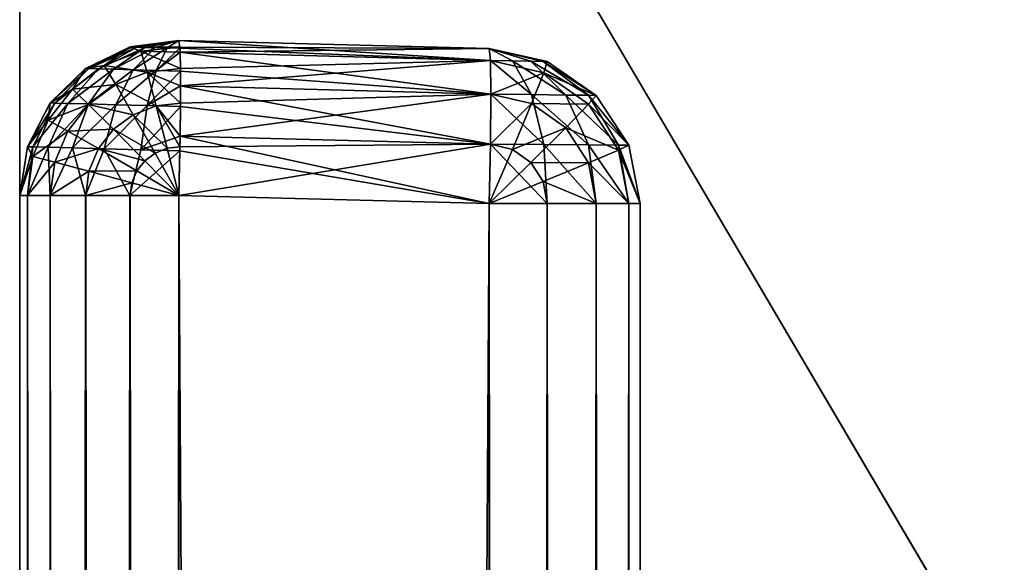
# Model space of a CAD drawing. Header units: millimetres. Extents: x -41 to 11, y -3 to 963.
# Tile 275 of 656: x -40.875 to -39.288, y 100.028 to 100.903. Entities that reach past the tile are written whole.
import ezdxf

# ---------------------------------------------------------------- set-up
doc = ezdxf.new("R2010")
doc.units = ezdxf.units.MM
doc.header["$LTSCALE"] = 65.185185
for name, color, linetype in [('2758', 7, 'CONTINUOUS'), ('2849', 7, 'CONTINUOUS'), ('2850', 7, 'CONTINUOUS'), ('2851', 7, 'CONTINUOUS'), ('2852', 7, 'CONTINUOUS'), ('2853', 7, 'CONTINUOUS'), ('2854', 7, 'CONTINUOUS'), ('2858', 7, 'CONTINUOUS'), ('2859', 7, 'CONTINUOUS'), ('2865', 7, 'CONTINUOUS'), ('2866', 7, 'CONTINUOUS'), ('2867', 7, 'CONTINUOUS'), ('2868', 7, 'CONTINUOUS'), ('2869', 7, 'CONTINUOUS'), ('2870', 7, 'CONTINUOUS'), ('2871', 7, 'CONTINUOUS'), ('2872', 7, 'CONTINUOUS'), ('3400', 7, 'CONTINUOUS'), ('3402', 7, 'CONTINUOUS'), ('3403', 7, 'CONTINUOUS')]:
    doc.layers.add(name, color=color, linetype=linetype)

msp = doc.modelspace()

# ---------------------------------------------------------------- linework, layer by layer
at = {"layer": '2758', "linetype": 'Continuous'}
for points in [[(-39.875, 75.1414, -90.75), (-39.875, 100.6065, -91.6065), (-39.875, 84.6586, -90.75), (-39.875, 75.1414, -90.75)], [(-39.875, 45.5001, -90.3885), (-39.875, 45.3803, -90.5388), (-39.875, 100.6065, -91.6065), (-39.875, 45.5001, -90.3885)], [(-39.875, 45.3803, -90.5388), (-39.875, 45.2264, -90.6536), (-39.875, 100.6065, -91.6065), (-39.875, 45.3803, -90.5388)], [(-39.875, 45.2264, -90.6536), (-39.875, 45.0483, -90.7256), (-39.875, 100.6065, -91.6065), (-39.875, 45.2264, -90.6536)], [(-39.875, 45.0483, -90.7256), (-39.875, 44.8586, -90.75), (-39.875, 100.6065, -91.6065), (-39.875, 45.0483, -90.7256)], [(-39.875, 100.6065, -91.6065), (-39.875, 75.1414, -90.75), (-39.875, 45.5777, -90.213), (-39.875, 100.6065, -91.6065)], [(-39.875, 45.5777, -90.213), (-39.875, 45.5001, -90.3885), (-39.875, 100.6065, -91.6065), (-39.875, 45.5777, -90.213)], [(-39.875, 100.6065, -91.6065), (-39.875, 100.6065, -10.3935), (-39.875, 99.0238, -12.3118), (-39.875, 100.6065, -91.6065)], [(-39.875, 100.6065, -91.6065), (-39.875, 35.3414, -90.75), (-39.875, 19.3935, -91.6065), (-39.875, 100.6065, -91.6065)], [(-39.875, 44.8586, -90.75), (-39.875, 35.3414, -90.75), (-39.875, 100.6065, -91.6065), (-39.875, 44.8586, -90.75)], [(-39.875, 98.9598, -12.0914), (-39.875, 100.6065, -10.3935), (-39.875, 98.9363, -12.0643), (-39.875, 98.9598, -12.0914)], [(-39.875, 98.9801, -12.1227), (-39.875, 100.6065, -10.3935), (-39.875, 98.9598, -12.0914), (-39.875, 98.9801, -12.1227)], [(-39.875, 98.9972, -12.1591), (-39.875, 100.6065, -10.3935), (-39.875, 98.9801, -12.1227), (-39.875, 98.9972, -12.1591)], [(-39.875, 99.0108, -12.2019), (-39.875, 100.6065, -10.3935), (-39.875, 98.9972, -12.1591), (-39.875, 99.0108, -12.2019)], [(-39.875, 99.0202, -12.2525), (-39.875, 100.6065, -10.3935), (-39.875, 99.0108, -12.2019), (-39.875, 99.0202, -12.2525)], [(-39.875, 99.0238, -12.3118), (-39.875, 100.6065, -10.3935), (-39.875, 99.0202, -12.2525), (-39.875, 99.0238, -12.3118)], [(-39.875, 99.1459, -25.2076), (-39.875, 100.6065, -91.6065), (-39.875, 99.0238, -12.3118), (-39.875, 99.1459, -25.2076)], [(-39.875, 99.2192, -38.1037), (-39.875, 100.6065, -91.6065), (-39.875, 99.1459, -25.2076), (-39.875, 99.2192, -38.1037)], [(-39.875, 99.2437, -51), (-39.875, 100.6065, -91.6065), (-39.875, 99.2192, -38.1037), (-39.875, 99.2437, -51)], [(-39.875, 99.2192, -63.8963), (-39.875, 100.6065, -91.6065), (-39.875, 99.2437, -51), (-39.875, 99.2192, -63.8963)], [(-39.875, 99.1459, -76.7924), (-39.875, 100.6065, -91.6065), (-39.875, 99.2192, -63.8963), (-39.875, 99.1459, -76.7924)], [(-39.875, 99.0238, -89.6882), (-39.875, 100.6065, -91.6065), (-39.875, 99.1459, -76.7924), (-39.875, 99.0238, -89.6882)], [(-39.875, 99.02, -89.7483), (-39.875, 100.6065, -91.6065), (-39.875, 99.0238, -89.6882), (-39.875, 99.02, -89.7483)], [(-39.875, 99.0106, -89.799), (-39.875, 100.6065, -91.6065), (-39.875, 99.02, -89.7483), (-39.875, 99.0106, -89.799)], [(-39.875, 98.9969, -89.8417), (-39.875, 100.6065, -91.6065), (-39.875, 99.0106, -89.799), (-39.875, 98.9969, -89.8417)], [(-39.875, 98.9797, -89.8781), (-39.875, 100.6065, -91.6065), (-39.875, 98.9969, -89.8417), (-39.875, 98.9797, -89.8781)], [(-39.875, 98.9593, -89.9093), (-39.875, 100.6065, -91.6065), (-39.875, 98.9797, -89.8781), (-39.875, 98.9593, -89.9093)], [(-39.875, 98.9357, -89.9363), (-39.875, 100.6065, -91.6065), (-39.875, 98.9593, -89.9093), (-39.875, 98.9357, -89.9363)], [(-39.875, 100.6065, -10.3935), (-39.875, 19.3935, -10.3935), (-39.875, 84.6586, -11.25), (-39.875, 100.6065, -10.3935)], [(-39.875, 98.6882, -11.976), (-39.875, 100.6065, -10.3935), (-39.875, 84.6586, -11.25), (-39.875, 98.6882, -11.976)], [(-39.875, 98.7483, -11.98), (-39.875, 100.6065, -10.3935), (-39.875, 98.6882, -11.976), (-39.875, 98.7483, -11.98)], [(-39.875, 98.799, -11.9894), (-39.875, 100.6065, -10.3935), (-39.875, 98.7483, -11.98), (-39.875, 98.799, -11.9894)], [(-39.875, 98.8417, -12.0031), (-39.875, 100.6065, -10.3935), (-39.875, 98.799, -11.9894), (-39.875, 98.8417, -12.0031)], [(-39.875, 98.8781, -12.0203), (-39.875, 100.6065, -10.3935), (-39.875, 98.8417, -12.0031), (-39.875, 98.8781, -12.0203)], [(-39.875, 98.9093, -12.0407), (-39.875, 100.6065, -10.3935), (-39.875, 98.8781, -12.0203), (-39.875, 98.9093, -12.0407)], [(-39.875, 98.9363, -12.0643), (-39.875, 100.6065, -10.3935), (-39.875, 98.9093, -12.0407), (-39.875, 98.9363, -12.0643)], [(-39.875, 98.6882, -90.024), (-39.875, 100.6065, -91.6065), (-39.875, 98.7475, -90.0202), (-39.875, 98.6882, -90.024)], [(-39.875, 98.7475, -90.0202), (-39.875, 100.6065, -91.6065), (-39.875, 98.7981, -90.0108), (-39.875, 98.7475, -90.0202)], [(-39.875, 85.3938, -90.1483), (-39.875, 100.6065, -91.6065), (-39.875, 92.041, -90.0923), (-39.875, 85.3938, -90.1483)], [(-39.875, 98.7981, -90.0108), (-39.875, 100.6065, -91.6065), (-39.875, 98.8409, -89.9972), (-39.875, 98.7981, -90.0108)], [(-39.875, 92.041, -90.0923), (-39.875, 100.6065, -91.6065), (-39.875, 98.6882, -90.024), (-39.875, 92.041, -90.0923)], [(-39.875, 98.8409, -89.9972), (-39.875, 100.6065, -91.6065), (-39.875, 98.8773, -89.9801), (-39.875, 98.8409, -89.9972)], [(-39.875, 85.3261, -90.342), (-39.875, 100.6065, -91.6065), (-39.875, 85.3938, -90.1483), (-39.875, 85.3261, -90.342)], [(-39.875, 85.2084, -90.5101), (-39.875, 100.6065, -91.6065), (-39.875, 85.3261, -90.342), (-39.875, 85.2084, -90.5101)], [(-39.875, 98.8773, -89.9801), (-39.875, 100.6065, -91.6065), (-39.875, 98.9086, -89.9598), (-39.875, 98.8773, -89.9801)], [(-39.875, 85.0494, -90.6401), (-39.875, 100.6065, -91.6065), (-39.875, 85.2084, -90.5101), (-39.875, 85.0494, -90.6401)], [(-39.875, 84.6586, -90.75), (-39.875, 100.6065, -91.6065), (-39.875, 84.8612, -90.7221), (-39.875, 84.6586, -90.75)], [(-39.875, 84.8612, -90.7221), (-39.875, 100.6065, -91.6065), (-39.875, 85.0494, -90.6401), (-39.875, 84.8612, -90.7221)], [(-39.875, 98.9086, -89.9598), (-39.875, 100.6065, -91.6065), (-39.875, 98.9357, -89.9363), (-39.875, 98.9086, -89.9598)]]:
    msp.add_3dface(points, dxfattribs=at)
at = {"layer": '2849', "linetype": 'Continuous'}
for points in [[(-40.1185, 100.8564, -91.6065), (-40.025, 100.8356, -10.3935), (-40.0248, 100.8355, -91.6065), (-40.1185, 100.8564, -91.6065)], [(-40.1185, 100.8564, -10.3935), (-40.025, 100.8356, -10.3935), (-40.1185, 100.8564, -91.6065), (-40.1185, 100.8564, -10.3935)], [(-40.025, 100.8356, -10.3935), (-39.946, 100.7809, -10.3935), (-40.0248, 100.8355, -91.6065), (-40.025, 100.8356, -10.3935)], [(-40.0248, 100.8355, -91.6065), (-39.946, 100.7809, -10.3935), (-39.9459, 100.7809, -91.6065), (-40.0248, 100.8355, -91.6065)], [(-39.946, 100.7809, -10.3935), (-39.8934, 100.7006, -10.3935), (-39.9459, 100.7809, -91.6065), (-39.946, 100.7809, -10.3935)], [(-39.9459, 100.7809, -91.6065), (-39.8934, 100.7006, -10.3935), (-39.8934, 100.7006, -91.6065), (-39.9459, 100.7809, -91.6065)], [(-39.875, 100.6065, -10.3935), (-39.875, 100.6065, -91.6065), (-39.8934, 100.7006, -91.6065), (-39.875, 100.6065, -10.3935)], [(-39.8934, 100.7006, -10.3935), (-39.875, 100.6065, -10.3935), (-39.8934, 100.7006, -91.6065), (-39.8934, 100.7006, -10.3935)]]:
    msp.add_3dface(points, dxfattribs=at)
at = {"layer": '2850', "linetype": 'Continuous'}
for points in [[(-40.025, 100.8356, -10.3935), (-40.1185, 100.8564, -10.3935), (-40.1165, 100.8373, -10.2979), (-40.025, 100.8356, -10.3935)], [(-40.0304, 100.8174, -10.2985), (-40.025, 100.8356, -10.3935), (-40.1165, 100.8373, -10.2979), (-40.0304, 100.8174, -10.2985)], [(-40.1157, 100.7831, -10.2169), (-40.0304, 100.8174, -10.2985), (-40.1165, 100.8373, -10.2979), (-40.1157, 100.7831, -10.2169)], [(-39.946, 100.7809, -10.3935), (-40.025, 100.8356, -10.3935), (-40.0304, 100.8174, -10.2985), (-39.946, 100.7809, -10.3935)], [(-40.05, 100.7676, -10.2177), (-40.0304, 100.8174, -10.2985), (-40.1157, 100.7831, -10.2169), (-40.05, 100.7676, -10.2177)], [(-40.05, 100.7676, -10.2177), (-39.9581, 100.7667, -10.299), (-40.0304, 100.8174, -10.2985), (-40.05, 100.7676, -10.2177)], [(-39.9581, 100.7667, -10.299), (-39.946, 100.7809, -10.3935), (-40.0304, 100.8174, -10.2985), (-39.9581, 100.7667, -10.299)], [(-40.1165, 100.7021, -10.1627), (-40.05, 100.7676, -10.2177), (-40.1157, 100.7831, -10.2169), (-40.1165, 100.7021, -10.1627)], [(-39.8934, 100.7006, -10.3935), (-39.946, 100.7809, -10.3935), (-39.9581, 100.7667, -10.299), (-39.8934, 100.7006, -10.3935)], [(-40.0809, 100.6936, -10.1634), (-40.05, 100.7676, -10.2177), (-40.1165, 100.7021, -10.1627), (-40.0809, 100.6936, -10.1634)], [(-40.0809, 100.6936, -10.1634), (-39.995, 100.7287, -10.2185), (-40.05, 100.7676, -10.2177), (-40.0809, 100.6936, -10.1634)], [(-39.995, 100.7287, -10.2185), (-39.9581, 100.7667, -10.299), (-40.05, 100.7676, -10.2177), (-39.995, 100.7287, -10.2185)], [(-39.995, 100.7287, -10.2185), (-39.9101, 100.6928, -10.2993), (-39.9581, 100.7667, -10.299), (-39.995, 100.7287, -10.2185)], [(-39.9101, 100.6928, -10.2993), (-39.8934, 100.7006, -10.3935), (-39.9581, 100.7667, -10.299), (-39.9101, 100.6928, -10.2993)], [(-40.0512, 100.6725, -10.164), (-39.995, 100.7287, -10.2185), (-40.0809, 100.6936, -10.1634), (-40.0512, 100.6725, -10.164)], [(-40.0512, 100.6725, -10.164), (-39.9586, 100.6722, -10.2189), (-39.995, 100.7287, -10.2185), (-40.0512, 100.6725, -10.164)], [(-39.9586, 100.6722, -10.2189), (-39.9101, 100.6928, -10.2993), (-39.995, 100.7287, -10.2185), (-39.9586, 100.6722, -10.2189)], [(-40.1185, 100.6065, -10.1436), (-40.0809, 100.6936, -10.1634), (-40.1165, 100.7021, -10.1627), (-40.1185, 100.6065, -10.1436)], [(-40.1185, 100.6065, -10.1436), (-40.0512, 100.6725, -10.164), (-40.0809, 100.6936, -10.1634), (-40.1185, 100.6065, -10.1436)], [(-39.875, 100.6065, -10.3935), (-39.8934, 100.7006, -10.3935), (-39.9101, 100.6928, -10.2993), (-39.875, 100.6065, -10.3935)], [(-39.9101, 100.6928, -10.2993), (-39.9586, 100.6722, -10.2189), (-39.8934, 100.6065, -10.2994), (-39.9101, 100.6928, -10.2993)], [(-39.875, 100.6065, -10.3935), (-39.9101, 100.6928, -10.2993), (-39.8934, 100.6065, -10.2994), (-39.875, 100.6065, -10.3935)], [(-40.1185, 100.6065, -10.1436), (-40.0316, 100.642, -10.1644), (-40.0512, 100.6725, -10.164), (-40.1185, 100.6065, -10.1436)], [(-40.0316, 100.642, -10.1644), (-39.9586, 100.6722, -10.2189), (-40.0512, 100.6725, -10.164), (-40.0316, 100.642, -10.1644)], [(-39.9586, 100.6722, -10.2189), (-40.0316, 100.642, -10.1644), (-39.9459, 100.6065, -10.2191), (-39.9586, 100.6722, -10.2189)], [(-39.8934, 100.6065, -10.2994), (-39.9586, 100.6722, -10.2189), (-39.9459, 100.6065, -10.2191), (-39.8934, 100.6065, -10.2994)], [(-40.0316, 100.642, -10.1644), (-40.1185, 100.6065, -10.1436), (-40.0248, 100.6065, -10.1645), (-40.0316, 100.642, -10.1644)], [(-39.9459, 100.6065, -10.2191), (-40.0316, 100.642, -10.1644), (-40.0248, 100.6065, -10.1645), (-39.9459, 100.6065, -10.2191)]]:
    msp.add_3dface(points, dxfattribs=at)
at = {"layer": '2851', "linetype": 'Continuous'}
for points in [[(-40.1185, 100.8564, -10.3935), (-40.6185, 100.8695, -10.3804), (-40.6168, 100.8588, -10.3084), (-40.1185, 100.8564, -10.3935)], [(-40.6165, 100.8504, -10.2848), (-40.1185, 100.8564, -10.3935), (-40.6168, 100.8588, -10.3084), (-40.6165, 100.8504, -10.2848)], [(-40.1165, 100.8373, -10.2979), (-40.1185, 100.8564, -10.3935), (-40.6165, 100.8504, -10.2848), (-40.1165, 100.8373, -10.2979)], [(-40.6159, 100.824, -10.2368), (-40.1165, 100.8373, -10.2979), (-40.6165, 100.8504, -10.2848), (-40.6159, 100.824, -10.2368)], [(-40.6157, 100.7962, -10.2038), (-40.1165, 100.8373, -10.2979), (-40.6159, 100.824, -10.2368), (-40.6157, 100.7962, -10.2038)], [(-40.1157, 100.7831, -10.2169), (-40.1165, 100.8373, -10.2979), (-40.6157, 100.7962, -10.2038), (-40.1157, 100.7831, -10.2169)], [(-40.6158, 100.7684, -10.1798), (-40.1157, 100.7831, -10.2169), (-40.6157, 100.7962, -10.2038), (-40.6158, 100.7684, -10.1798)], [(-40.1165, 100.7021, -10.1627), (-40.1157, 100.7831, -10.2169), (-40.6165, 100.7152, -10.1496), (-40.1165, 100.7021, -10.1627)], [(-40.6165, 100.7152, -10.1496), (-40.1157, 100.7831, -10.2169), (-40.6158, 100.7684, -10.1798), (-40.6165, 100.7152, -10.1496)], [(-40.6167, 100.6978, -10.1431), (-40.1165, 100.7021, -10.1627), (-40.6165, 100.7152, -10.1496), (-40.6167, 100.6978, -10.1431)], [(-40.1185, 100.6065, -10.1436), (-40.1165, 100.7021, -10.1627), (-40.6185, 100.6196, -10.1305), (-40.1185, 100.6065, -10.1436)], [(-40.6185, 100.6196, -10.1305), (-40.1165, 100.7021, -10.1627), (-40.6167, 100.6978, -10.1431), (-40.6185, 100.6196, -10.1305)]]:
    msp.add_3dface(points, dxfattribs=at)
at = {"layer": '2852', "linetype": 'Continuous'}
for points in [[(-40.6168, 100.8588, -10.3084), (-40.6185, 100.8695, -10.3804), (-40.6973, 100.8589, -10.3804), (-40.6168, 100.8588, -10.3084)], [(-40.7688, 100.8241, -10.3804), (-40.7391, 100.8289, -10.3052), (-40.6973, 100.8589, -10.3804), (-40.7688, 100.8241, -10.3804)], [(-40.7391, 100.8289, -10.3052), (-40.68, 100.852, -10.3067), (-40.6973, 100.8589, -10.3804), (-40.7391, 100.8289, -10.3052)], [(-40.68, 100.852, -10.3067), (-40.6168, 100.8588, -10.3084), (-40.6973, 100.8589, -10.3804), (-40.68, 100.852, -10.3067)], [(-40.6165, 100.8504, -10.2848), (-40.6168, 100.8588, -10.3084), (-40.68, 100.852, -10.3067), (-40.6165, 100.8504, -10.2848)], [(-40.68, 100.852, -10.3067), (-40.7391, 100.8289, -10.3052), (-40.6698, 100.8182, -10.2354), (-40.68, 100.852, -10.3067)], [(-40.6159, 100.824, -10.2368), (-40.68, 100.852, -10.3067), (-40.6698, 100.8182, -10.2354), (-40.6159, 100.824, -10.2368)], [(-40.6159, 100.824, -10.2368), (-40.6165, 100.8504, -10.2848), (-40.68, 100.852, -10.3067), (-40.6159, 100.824, -10.2368)], [(-40.8257, 100.7686, -10.3804), (-40.7901, 100.791, -10.3038), (-40.7688, 100.8241, -10.3804), (-40.8257, 100.7686, -10.3804)], [(-40.7391, 100.8289, -10.3052), (-40.7901, 100.791, -10.3038), (-40.7203, 100.7984, -10.2341), (-40.7391, 100.8289, -10.3052)], [(-40.7901, 100.791, -10.3038), (-40.7391, 100.8289, -10.3052), (-40.7688, 100.8241, -10.3804), (-40.7901, 100.791, -10.3038)], [(-40.6698, 100.8182, -10.2354), (-40.7391, 100.8289, -10.3052), (-40.7203, 100.7984, -10.2341), (-40.6698, 100.8182, -10.2354)], [(-40.6157, 100.7962, -10.2038), (-40.6159, 100.824, -10.2368), (-40.6698, 100.8182, -10.2354), (-40.6157, 100.7962, -10.2038)], [(-40.6698, 100.8182, -10.2354), (-40.7203, 100.7984, -10.2341), (-40.6551, 100.7642, -10.1788), (-40.6698, 100.8182, -10.2354)], [(-40.6158, 100.7684, -10.1798), (-40.6698, 100.8182, -10.2354), (-40.6551, 100.7642, -10.1788), (-40.6158, 100.7684, -10.1798)], [(-40.6158, 100.7684, -10.1798), (-40.6157, 100.7962, -10.2038), (-40.6698, 100.8182, -10.2354), (-40.6158, 100.7684, -10.1798)], [(-40.7901, 100.791, -10.3038), (-40.8293, 100.741, -10.3028), (-40.7639, 100.766, -10.2329), (-40.7901, 100.791, -10.3038)], [(-40.8293, 100.741, -10.3028), (-40.7901, 100.791, -10.3038), (-40.8257, 100.7686, -10.3804), (-40.8293, 100.741, -10.3028)], [(-40.7203, 100.7984, -10.2341), (-40.7901, 100.791, -10.3038), (-40.7639, 100.766, -10.2329), (-40.7203, 100.7984, -10.2341)], [(-40.7203, 100.7984, -10.2341), (-40.7639, 100.766, -10.2329), (-40.6919, 100.7498, -10.1778), (-40.7203, 100.7984, -10.2341)], [(-40.6551, 100.7642, -10.1788), (-40.7203, 100.7984, -10.2341), (-40.6919, 100.7498, -10.1778), (-40.6551, 100.7642, -10.1788)], [(-40.8624, 100.6981, -10.3804), (-40.8293, 100.741, -10.3028), (-40.8257, 100.7686, -10.3804), (-40.8624, 100.6981, -10.3804)], [(-40.7639, 100.766, -10.2329), (-40.8293, 100.741, -10.3028), (-40.7974, 100.7233, -10.2321), (-40.7639, 100.766, -10.2329)], [(-40.7639, 100.766, -10.2329), (-40.7974, 100.7233, -10.2321), (-40.7236, 100.7262, -10.177), (-40.7639, 100.766, -10.2329)], [(-40.6919, 100.7498, -10.1778), (-40.7639, 100.766, -10.2329), (-40.7236, 100.7262, -10.177), (-40.6919, 100.7498, -10.1778)], [(-40.6551, 100.7642, -10.1788), (-40.6919, 100.7498, -10.1778), (-40.6374, 100.6956, -10.1426), (-40.6551, 100.7642, -10.1788)], [(-40.6165, 100.7152, -10.1496), (-40.6158, 100.7684, -10.1798), (-40.6551, 100.7642, -10.1788), (-40.6165, 100.7152, -10.1496)], [(-40.6167, 100.6978, -10.1431), (-40.6165, 100.7152, -10.1496), (-40.6551, 100.7642, -10.1788), (-40.6167, 100.6978, -10.1431)], [(-40.6167, 100.6978, -10.1431), (-40.6551, 100.7642, -10.1788), (-40.6374, 100.6956, -10.1426), (-40.6167, 100.6978, -10.1431)], [(-40.6919, 100.7498, -10.1778), (-40.7236, 100.7262, -10.177), (-40.6567, 100.688, -10.1421), (-40.6919, 100.7498, -10.1778)], [(-40.6374, 100.6956, -10.1426), (-40.6919, 100.7498, -10.1778), (-40.6567, 100.688, -10.1421), (-40.6374, 100.6956, -10.1426)], [(-40.8539, 100.6825, -10.3022), (-40.8293, 100.741, -10.3028), (-40.8624, 100.6981, -10.3804), (-40.8539, 100.6825, -10.3022)], [(-40.8293, 100.741, -10.3028), (-40.8539, 100.6825, -10.3022), (-40.7974, 100.7233, -10.2321), (-40.8293, 100.741, -10.3028)], [(-40.7236, 100.7262, -10.177), (-40.7974, 100.7233, -10.2321), (-40.748, 100.6951, -10.1764), (-40.7236, 100.7262, -10.177)], [(-40.7236, 100.7262, -10.177), (-40.748, 100.6951, -10.1764), (-40.6734, 100.6756, -10.1417), (-40.7236, 100.7262, -10.177)], [(-40.6567, 100.688, -10.1421), (-40.7236, 100.7262, -10.177), (-40.6734, 100.6756, -10.1417), (-40.6567, 100.688, -10.1421)], [(-40.7974, 100.7233, -10.2321), (-40.8539, 100.6825, -10.3022), (-40.8185, 100.6733, -10.2315), (-40.7974, 100.7233, -10.2321)], [(-40.7974, 100.7233, -10.2321), (-40.8185, 100.6733, -10.2315), (-40.748, 100.6951, -10.1764), (-40.7974, 100.7233, -10.2321)], [(-40.875, 100.6196, -10.3804), (-40.8539, 100.6825, -10.3022), (-40.8624, 100.6981, -10.3804), (-40.875, 100.6196, -10.3804)], [(-40.748, 100.6951, -10.1764), (-40.8185, 100.6733, -10.2315), (-40.7634, 100.6587, -10.176), (-40.748, 100.6951, -10.1764)], [(-40.748, 100.6951, -10.1764), (-40.7634, 100.6587, -10.176), (-40.6862, 100.6593, -10.1413), (-40.748, 100.6951, -10.1764)], [(-40.6734, 100.6756, -10.1417), (-40.748, 100.6951, -10.1764), (-40.6862, 100.6593, -10.1413), (-40.6734, 100.6756, -10.1417)], [(-40.6185, 100.6196, -10.1305), (-40.6374, 100.6956, -10.1426), (-40.6567, 100.688, -10.1421), (-40.6185, 100.6196, -10.1305)], [(-40.6185, 100.6196, -10.1305), (-40.6167, 100.6978, -10.1431), (-40.6374, 100.6956, -10.1426), (-40.6185, 100.6196, -10.1305)], [(-40.8624, 100.6196, -10.3019), (-40.8539, 100.6825, -10.3022), (-40.875, 100.6196, -10.3804), (-40.8624, 100.6196, -10.3019)], [(-40.8539, 100.6825, -10.3022), (-40.8624, 100.6196, -10.3019), (-40.8185, 100.6733, -10.2315), (-40.8539, 100.6825, -10.3022)], [(-40.6185, 100.6196, -10.1305), (-40.6567, 100.688, -10.1421), (-40.6734, 100.6756, -10.1417), (-40.6185, 100.6196, -10.1305)], [(-40.8185, 100.6733, -10.2315), (-40.8624, 100.6196, -10.3019), (-40.8257, 100.6196, -10.2313), (-40.8185, 100.6733, -10.2315)], [(-40.8185, 100.6733, -10.2315), (-40.8257, 100.6196, -10.2313), (-40.7634, 100.6587, -10.176), (-40.8185, 100.6733, -10.2315)], [(-40.6185, 100.6196, -10.1305), (-40.6734, 100.6756, -10.1417), (-40.6862, 100.6593, -10.1413), (-40.6185, 100.6196, -10.1305)], [(-40.7634, 100.6587, -10.176), (-40.8257, 100.6196, -10.2313), (-40.7686, 100.6196, -10.1758), (-40.7634, 100.6587, -10.176)], [(-40.7634, 100.6587, -10.176), (-40.7686, 100.6196, -10.1758), (-40.6943, 100.6401, -10.1411), (-40.7634, 100.6587, -10.176)], [(-40.6862, 100.6593, -10.1413), (-40.7634, 100.6587, -10.176), (-40.6943, 100.6401, -10.1411), (-40.6862, 100.6593, -10.1413)], [(-40.6185, 100.6196, -10.1305), (-40.6862, 100.6593, -10.1413), (-40.6943, 100.6401, -10.1411), (-40.6185, 100.6196, -10.1305)], [(-40.6943, 100.6401, -10.1411), (-40.7686, 100.6196, -10.1758), (-40.697, 100.6196, -10.141), (-40.6943, 100.6401, -10.1411)], [(-40.6185, 100.6196, -10.1305), (-40.6943, 100.6401, -10.1411), (-40.697, 100.6196, -10.141), (-40.6185, 100.6196, -10.1305)]]:
    msp.add_3dface(points, dxfattribs=at)
at = {"layer": '2853', "linetype": 'Continuous'}
for points in [[(-40.8624, 100.6196, -10.3019), (-40.875, 100.6196, -10.3804), (-40.8624, 19.3804, -10.3019), (-40.8624, 100.6196, -10.3019)], [(-40.875, 100.6196, -10.3804), (-40.875, 19.3804, -10.3804), (-40.8624, 19.3804, -10.3019), (-40.875, 100.6196, -10.3804)], [(-40.8257, 100.6196, -10.2313), (-40.8624, 100.6196, -10.3019), (-40.8257, 19.3804, -10.2314), (-40.8257, 100.6196, -10.2313)], [(-40.8257, 19.3804, -10.2314), (-40.8624, 100.6196, -10.3019), (-40.8624, 19.3804, -10.3019), (-40.8257, 19.3804, -10.2314)], [(-40.7688, 19.3804, -10.1759), (-40.8257, 100.6196, -10.2313), (-40.8257, 19.3804, -10.2314), (-40.7688, 19.3804, -10.1759)], [(-40.7686, 100.6196, -10.1758), (-40.8257, 100.6196, -10.2313), (-40.7688, 19.3804, -10.1759), (-40.7686, 100.6196, -10.1758)], [(-40.6973, 19.3804, -10.1411), (-40.7686, 100.6196, -10.1758), (-40.7688, 19.3804, -10.1759), (-40.6973, 19.3804, -10.1411)], [(-40.697, 100.6196, -10.141), (-40.7686, 100.6196, -10.1758), (-40.6973, 19.3804, -10.1411), (-40.697, 100.6196, -10.141)], [(-40.6185, 19.3804, -10.1305), (-40.697, 100.6196, -10.141), (-40.6973, 19.3804, -10.1411), (-40.6185, 19.3804, -10.1305)], [(-40.6185, 100.6196, -10.1305), (-40.697, 100.6196, -10.141), (-40.6185, 19.3804, -10.1305), (-40.6185, 100.6196, -10.1305)]]:
    msp.add_3dface(points, dxfattribs=at)
at = {"layer": '2854', "linetype": 'Continuous'}
for points in [[(-40.875, 97.7154, -88.9977), (-40.875, 100.6196, -91.6196), (-40.875, 97.5669, -89.0159), (-40.875, 97.7154, -88.9977)], [(-40.875, 97.8204, -88.9566), (-40.875, 100.6196, -91.6196), (-40.875, 97.7154, -88.9977), (-40.875, 97.8204, -88.9566)], [(-40.875, 97.8981, -88.8981), (-40.875, 100.6196, -91.6196), (-40.875, 97.8204, -88.9566), (-40.875, 97.8981, -88.8981)], [(-40.875, 97.9566, -88.8203), (-40.875, 100.6196, -91.6196), (-40.875, 97.8981, -88.8981), (-40.875, 97.9566, -88.8203)], [(-40.875, 97.9977, -88.7153), (-40.875, 100.6196, -91.6196), (-40.875, 97.9566, -88.8203), (-40.875, 97.9977, -88.7153)], [(-40.875, 98.0159, -88.5669), (-40.875, 100.6196, -91.6196), (-40.875, 97.9977, -88.7153), (-40.875, 98.0159, -88.5669)], [(-40.875, 100.6196, -91.6196), (-40.875, 19.3804, -91.6196), (-40.875, 97.5669, -89.0159), (-40.875, 100.6196, -91.6196)], [(-40.875, 80.1861, -12.8232), (-40.875, 100.6196, -10.3804), (-40.875, 86.4425, -12.8699), (-40.875, 80.1861, -12.8232)], [(-40.875, 86.4425, -12.8699), (-40.875, 100.6196, -10.3804), (-40.875, 92.274, -12.9247), (-40.875, 86.4425, -12.8699)], [(-40.875, 92.274, -12.9247), (-40.875, 100.6196, -10.3804), (-40.875, 97.5669, -12.9841), (-40.875, 92.274, -12.9247)], [(-40.875, 97.5669, -12.9841), (-40.875, 100.6196, -10.3804), (-40.875, 97.7153, -13.0023), (-40.875, 97.5669, -12.9841)], [(-40.875, 97.7153, -13.0023), (-40.875, 100.6196, -10.3804), (-40.875, 97.8094, -13.0375), (-40.875, 97.7153, -13.0023)], [(-40.875, 97.8094, -13.0375), (-40.875, 100.6196, -10.3804), (-40.875, 97.8203, -13.0434), (-40.875, 97.8094, -13.0375)], [(-40.875, 97.8203, -13.0434), (-40.875, 100.6196, -10.3804), (-40.875, 97.8981, -13.1019), (-40.875, 97.8203, -13.0434)], [(-40.875, 97.8981, -13.1019), (-40.875, 100.6196, -10.3804), (-40.875, 97.9566, -13.1796), (-40.875, 97.8981, -13.1019)], [(-40.875, 97.9566, -13.1796), (-40.875, 100.6196, -10.3804), (-40.875, 97.9626, -13.1909), (-40.875, 97.9566, -13.1796)], [(-40.875, 97.9626, -13.1909), (-40.875, 100.6196, -10.3804), (-40.875, 97.9977, -13.2846), (-40.875, 97.9626, -13.1909)], [(-40.875, 97.9977, -13.2846), (-40.875, 100.6196, -10.3804), (-40.875, 98.0159, -13.4331), (-40.875, 97.9977, -13.2846)], [(-40.875, 98.0159, -13.4331), (-40.875, 100.6196, -10.3804), (-40.875, 98.0753, -18.726), (-40.875, 98.0159, -13.4331)], [(-40.875, 19.3804, -10.3804), (-40.875, 100.6196, -10.3804), (-40.875, 22.4331, -12.9841), (-40.875, 19.3804, -10.3804)], [(-40.875, 100.6196, -10.3804), (-40.875, 100.6196, -91.6196), (-40.875, 98.0159, -88.5669), (-40.875, 100.6196, -10.3804)], [(-40.875, 100.6196, -10.3804), (-40.875, 98.0159, -88.5669), (-40.875, 98.0753, -83.274), (-40.875, 100.6196, -10.3804)], [(-40.875, 22.4331, -12.9841), (-40.875, 100.6196, -10.3804), (-40.875, 27.726, -12.9247), (-40.875, 22.4331, -12.9841)], [(-40.875, 27.726, -12.9247), (-40.875, 100.6196, -10.3804), (-40.875, 33.5575, -12.8699), (-40.875, 27.726, -12.9247)], [(-40.875, 33.5575, -12.8699), (-40.875, 100.6196, -10.3804), (-40.875, 39.8139, -12.8232), (-40.875, 33.5575, -12.8699)], [(-40.875, 39.8139, -12.8232), (-40.875, 100.6196, -10.3804), (-40.875, 46.3794, -12.7878), (-40.875, 39.8139, -12.8232)], [(-40.875, 46.3794, -12.7878), (-40.875, 100.6196, -10.3804), (-40.875, 53.1418, -12.7657), (-40.875, 46.3794, -12.7878)], [(-40.875, 53.1418, -12.7657), (-40.875, 100.6196, -10.3804), (-40.875, 60, -12.7582), (-40.875, 53.1418, -12.7657)], [(-40.875, 60, -12.7582), (-40.875, 100.6196, -10.3804), (-40.875, 66.8582, -12.7657), (-40.875, 60, -12.7582)], [(-40.875, 66.8582, -12.7657), (-40.875, 100.6196, -10.3804), (-40.875, 73.6206, -12.7878), (-40.875, 66.8582, -12.7657)], [(-40.875, 73.6206, -12.7878), (-40.875, 100.6196, -10.3804), (-40.875, 80.1861, -12.8232), (-40.875, 73.6206, -12.7878)], [(-40.875, 98.1301, -77.4425), (-40.875, 100.6196, -10.3804), (-40.875, 98.0753, -83.274), (-40.875, 98.1301, -77.4425)], [(-40.875, 98.1768, -71.1861), (-40.875, 100.6196, -10.3804), (-40.875, 98.1301, -77.4425), (-40.875, 98.1768, -71.1861)], [(-40.875, 98.2122, -64.6206), (-40.875, 100.6196, -10.3804), (-40.875, 98.1768, -71.1861), (-40.875, 98.2122, -64.6206)], [(-40.875, 98.2343, -57.8582), (-40.875, 100.6196, -10.3804), (-40.875, 98.2122, -64.6206), (-40.875, 98.2343, -57.8582)], [(-40.875, 98.2418, -51), (-40.875, 100.6196, -10.3804), (-40.875, 98.2343, -57.8582), (-40.875, 98.2418, -51)], [(-40.875, 98.2343, -44.1418), (-40.875, 100.6196, -10.3804), (-40.875, 98.2418, -51), (-40.875, 98.2343, -44.1418)], [(-40.875, 98.2122, -37.3794), (-40.875, 100.6196, -10.3804), (-40.875, 98.2343, -44.1418), (-40.875, 98.2122, -37.3794)], [(-40.875, 98.0753, -18.726), (-40.875, 100.6196, -10.3804), (-40.875, 98.1301, -24.5575), (-40.875, 98.0753, -18.726)], [(-40.875, 98.1301, -24.5575), (-40.875, 100.6196, -10.3804), (-40.875, 98.1768, -30.8139), (-40.875, 98.1301, -24.5575)], [(-40.875, 98.1768, -30.8139), (-40.875, 100.6196, -10.3804), (-40.875, 98.2122, -37.3794), (-40.875, 98.1768, -30.8139)]]:
    msp.add_3dface(points, dxfattribs=at)
at = {"layer": '2858', "linetype": 'Continuous'}
for points in [[(-40.1185, 100.6065, -10.1436), (-40.6185, 100.6196, -10.1305), (-40.6185, 19.3804, -10.1305), (-40.1185, 100.6065, -10.1436)], [(-40.1185, 100.6065, -10.1436), (-40.6185, 19.3804, -10.1305), (-40.1185, 19.3935, -10.1436), (-40.1185, 100.6065, -10.1436)]]:
    msp.add_3dface(points, dxfattribs=at)
at = {"layer": '2859', "linetype": 'Continuous'}
for points in [[(-40.1185, 100.6065, -10.1436), (-40.1185, 19.3935, -10.1436), (-40.025, 19.3935, -10.1644), (-40.1185, 100.6065, -10.1436)], [(-40.0248, 100.6065, -10.1645), (-40.1185, 100.6065, -10.1436), (-40.025, 19.3935, -10.1644), (-40.0248, 100.6065, -10.1645)], [(-39.946, 19.3935, -10.2191), (-40.0248, 100.6065, -10.1645), (-40.025, 19.3935, -10.1644), (-39.946, 19.3935, -10.2191)], [(-39.9459, 100.6065, -10.2191), (-40.0248, 100.6065, -10.1645), (-39.946, 19.3935, -10.2191), (-39.9459, 100.6065, -10.2191)], [(-39.8934, 19.3935, -10.2994), (-39.9459, 100.6065, -10.2191), (-39.946, 19.3935, -10.2191), (-39.8934, 19.3935, -10.2994)], [(-39.8934, 100.6065, -10.2994), (-39.9459, 100.6065, -10.2191), (-39.8934, 19.3935, -10.2994), (-39.8934, 100.6065, -10.2994)], [(-39.875, 19.3935, -10.3935), (-39.875, 100.6065, -10.3935), (-39.8934, 100.6065, -10.2994), (-39.875, 19.3935, -10.3935)], [(-39.875, 19.3935, -10.3935), (-39.8934, 100.6065, -10.2994), (-39.8934, 19.3935, -10.2994), (-39.875, 19.3935, -10.3935)]]:
    msp.add_3dface(points, dxfattribs=at)
at = {"layer": '2865', "linetype": 'Continuous'}
for points in [[(-40.8624, 19.3804, -91.6981), (-40.875, 19.3804, -91.6196), (-40.8624, 100.6196, -91.6981), (-40.8624, 19.3804, -91.6981)], [(-40.875, 19.3804, -91.6196), (-40.875, 100.6196, -91.6196), (-40.8624, 100.6196, -91.6981), (-40.875, 19.3804, -91.6196)], [(-40.8257, 100.6196, -91.7686), (-40.8624, 19.3804, -91.6981), (-40.8624, 100.6196, -91.6981), (-40.8257, 100.6196, -91.7686)], [(-40.8257, 19.3804, -91.7687), (-40.8624, 19.3804, -91.6981), (-40.8257, 100.6196, -91.7686), (-40.8257, 19.3804, -91.7687)], [(-40.7686, 19.3804, -91.8242), (-40.8257, 19.3804, -91.7687), (-40.7688, 100.6196, -91.8241), (-40.7686, 19.3804, -91.8242)], [(-40.7688, 100.6196, -91.8241), (-40.8257, 19.3804, -91.7687), (-40.8257, 100.6196, -91.7686), (-40.7688, 100.6196, -91.8241)], [(-40.6973, 100.6196, -91.8589), (-40.7686, 19.3804, -91.8242), (-40.7688, 100.6196, -91.8241), (-40.6973, 100.6196, -91.8589)], [(-40.697, 19.3804, -91.859), (-40.7686, 19.3804, -91.8242), (-40.6973, 100.6196, -91.8589), (-40.697, 19.3804, -91.859)], [(-40.6185, 100.6196, -91.8695), (-40.697, 19.3804, -91.859), (-40.6973, 100.6196, -91.8589), (-40.6185, 100.6196, -91.8695)], [(-40.6185, 19.3804, -91.8695), (-40.697, 19.3804, -91.859), (-40.6185, 100.6196, -91.8695), (-40.6185, 19.3804, -91.8695)]]:
    msp.add_3dface(points, dxfattribs=at)
at = {"layer": '2866', "linetype": 'Continuous'}
for points in [[(-40.1185, 19.3935, -91.8564), (-40.6185, 19.3804, -91.8695), (-40.6185, 100.6196, -91.8695), (-40.1185, 19.3935, -91.8564)], [(-40.1185, 19.3935, -91.8564), (-40.6185, 100.6196, -91.8695), (-40.1185, 100.6065, -91.8564), (-40.1185, 19.3935, -91.8564)]]:
    msp.add_3dface(points, dxfattribs=at)
at = {"layer": '2867', "linetype": 'Continuous'}
for points in [[(-40.0248, 19.3935, -91.8355), (-40.1185, 19.3935, -91.8564), (-40.025, 100.6065, -91.8356), (-40.0248, 19.3935, -91.8355)], [(-40.1185, 19.3935, -91.8564), (-40.1185, 100.6065, -91.8564), (-40.025, 100.6065, -91.8356), (-40.1185, 19.3935, -91.8564)], [(-39.946, 100.6065, -91.7809), (-40.0248, 19.3935, -91.8355), (-40.025, 100.6065, -91.8356), (-39.946, 100.6065, -91.7809)], [(-39.9459, 19.3935, -91.7809), (-40.0248, 19.3935, -91.8355), (-39.946, 100.6065, -91.7809), (-39.9459, 19.3935, -91.7809)], [(-39.8934, 100.6065, -91.7006), (-39.9459, 19.3935, -91.7809), (-39.946, 100.6065, -91.7809), (-39.8934, 100.6065, -91.7006)], [(-39.8934, 19.3935, -91.7006), (-39.9459, 19.3935, -91.7809), (-39.8934, 100.6065, -91.7006), (-39.8934, 19.3935, -91.7006)], [(-39.875, 100.6065, -91.6065), (-39.875, 19.3935, -91.6065), (-39.8934, 19.3935, -91.7006), (-39.875, 100.6065, -91.6065)], [(-39.875, 100.6065, -91.6065), (-39.8934, 19.3935, -91.7006), (-39.8934, 100.6065, -91.7006), (-39.875, 100.6065, -91.6065)]]:
    msp.add_3dface(points, dxfattribs=at)
at = {"layer": '2868', "linetype": 'Continuous'}
for points in [[(-40.1185, 100.8564, -91.6065), (-40.0809, 100.8366, -91.6936), (-40.1165, 100.8373, -91.7021), (-40.1185, 100.8564, -91.6065)], [(-40.1185, 100.8564, -91.6065), (-40.0512, 100.836, -91.6725), (-40.0809, 100.8366, -91.6936), (-40.1185, 100.8564, -91.6065)], [(-40.1185, 100.8564, -91.6065), (-40.0316, 100.8356, -91.642), (-40.0512, 100.836, -91.6725), (-40.1185, 100.8564, -91.6065)], [(-40.1185, 100.8564, -91.6065), (-40.0248, 100.8355, -91.6065), (-40.0316, 100.8356, -91.642), (-40.1185, 100.8564, -91.6065)], [(-40.0809, 100.8366, -91.6936), (-40.05, 100.7823, -91.7676), (-40.1165, 100.8373, -91.7021), (-40.0809, 100.8366, -91.6936)], [(-40.1165, 100.8373, -91.7021), (-40.05, 100.7823, -91.7676), (-40.1157, 100.7831, -91.7831), (-40.1165, 100.8373, -91.7021)], [(-40.0512, 100.836, -91.6725), (-39.995, 100.7815, -91.7287), (-40.0809, 100.8366, -91.6936), (-40.0512, 100.836, -91.6725)], [(-40.0809, 100.8366, -91.6936), (-39.995, 100.7815, -91.7287), (-40.05, 100.7823, -91.7676), (-40.0809, 100.8366, -91.6936)], [(-40.0512, 100.836, -91.6725), (-39.9586, 100.7811, -91.6722), (-39.995, 100.7815, -91.7287), (-40.0512, 100.836, -91.6725)], [(-40.0316, 100.8356, -91.642), (-39.9586, 100.7811, -91.6722), (-40.0512, 100.836, -91.6725), (-40.0316, 100.8356, -91.642)], [(-40.0316, 100.8356, -91.642), (-39.9459, 100.7809, -91.6065), (-39.9586, 100.7811, -91.6722), (-40.0316, 100.8356, -91.642)], [(-40.0248, 100.8355, -91.6065), (-39.9459, 100.7809, -91.6065), (-40.0316, 100.8356, -91.642), (-40.0248, 100.8355, -91.6065)], [(-40.1157, 100.7831, -91.7831), (-40.0304, 100.7015, -91.8174), (-40.1165, 100.7021, -91.8373), (-40.1157, 100.7831, -91.7831)], [(-40.05, 100.7823, -91.7676), (-40.0304, 100.7015, -91.8174), (-40.1157, 100.7831, -91.7831), (-40.05, 100.7823, -91.7676)], [(-39.995, 100.7815, -91.7287), (-39.9581, 100.701, -91.7667), (-40.05, 100.7823, -91.7676), (-39.995, 100.7815, -91.7287)], [(-40.05, 100.7823, -91.7676), (-39.9581, 100.701, -91.7667), (-40.0304, 100.7015, -91.8174), (-40.05, 100.7823, -91.7676)], [(-39.9586, 100.7811, -91.6722), (-39.9101, 100.7007, -91.6928), (-39.995, 100.7815, -91.7287), (-39.9586, 100.7811, -91.6722)], [(-39.995, 100.7815, -91.7287), (-39.9101, 100.7007, -91.6928), (-39.9581, 100.701, -91.7667), (-39.995, 100.7815, -91.7287)], [(-39.9586, 100.7811, -91.6722), (-39.8934, 100.7006, -91.6065), (-39.9101, 100.7007, -91.6928), (-39.9586, 100.7811, -91.6722)], [(-39.9459, 100.7809, -91.6065), (-39.8934, 100.7006, -91.6065), (-39.9586, 100.7811, -91.6722), (-39.9459, 100.7809, -91.6065)], [(-40.025, 100.6065, -91.8356), (-40.1185, 100.6065, -91.8564), (-40.1165, 100.7021, -91.8373), (-40.025, 100.6065, -91.8356)], [(-40.0304, 100.7015, -91.8174), (-40.025, 100.6065, -91.8356), (-40.1165, 100.7021, -91.8373), (-40.0304, 100.7015, -91.8174)], [(-39.9581, 100.701, -91.7667), (-39.946, 100.6065, -91.7809), (-40.0304, 100.7015, -91.8174), (-39.9581, 100.701, -91.7667)], [(-39.946, 100.6065, -91.7809), (-40.025, 100.6065, -91.8356), (-40.0304, 100.7015, -91.8174), (-39.946, 100.6065, -91.7809)], [(-39.8934, 100.6065, -91.7006), (-39.946, 100.6065, -91.7809), (-39.9581, 100.701, -91.7667), (-39.8934, 100.6065, -91.7006)], [(-39.9101, 100.7007, -91.6928), (-39.8934, 100.6065, -91.7006), (-39.9581, 100.701, -91.7667), (-39.9101, 100.7007, -91.6928)], [(-39.875, 100.6065, -91.6065), (-39.8934, 100.6065, -91.7006), (-39.9101, 100.7007, -91.6928), (-39.875, 100.6065, -91.6065)], [(-39.8934, 100.7006, -91.6065), (-39.875, 100.6065, -91.6065), (-39.9101, 100.7007, -91.6928), (-39.8934, 100.7006, -91.6065)]]:
    msp.add_3dface(points, dxfattribs=at)
at = {"layer": '2869', "linetype": 'Continuous'}
for points in [[(-40.1185, 100.8564, -91.6065), (-40.1165, 100.8373, -91.7021), (-40.6185, 100.8695, -91.6196), (-40.1185, 100.8564, -91.6065)], [(-40.6185, 100.8695, -91.6196), (-40.1165, 100.8373, -91.7021), (-40.6167, 100.8569, -91.6978), (-40.6185, 100.8695, -91.6196)], [(-40.6167, 100.8569, -91.6978), (-40.1165, 100.8373, -91.7021), (-40.6165, 100.8504, -91.7152), (-40.6167, 100.8569, -91.6978)], [(-40.1165, 100.8373, -91.7021), (-40.1157, 100.7831, -91.7831), (-40.6165, 100.8504, -91.7152), (-40.1165, 100.8373, -91.7021)], [(-40.6165, 100.8504, -91.7152), (-40.1157, 100.7831, -91.7831), (-40.6158, 100.8202, -91.7684), (-40.6165, 100.8504, -91.7152)], [(-40.6158, 100.8202, -91.7684), (-40.1157, 100.7831, -91.7831), (-40.6157, 100.7962, -91.7962), (-40.6158, 100.8202, -91.7684)], [(-40.6157, 100.7962, -91.7962), (-40.1165, 100.7021, -91.8373), (-40.6159, 100.7632, -91.824), (-40.6157, 100.7962, -91.7962)], [(-40.1157, 100.7831, -91.7831), (-40.1165, 100.7021, -91.8373), (-40.6157, 100.7962, -91.7962), (-40.1157, 100.7831, -91.7831)], [(-40.6159, 100.7632, -91.824), (-40.1165, 100.7021, -91.8373), (-40.6165, 100.7152, -91.8504), (-40.6159, 100.7632, -91.824)], [(-40.6165, 100.7152, -91.8504), (-40.1185, 100.6065, -91.8564), (-40.6168, 100.6916, -91.8588), (-40.6165, 100.7152, -91.8504)], [(-40.1165, 100.7021, -91.8373), (-40.1185, 100.6065, -91.8564), (-40.6165, 100.7152, -91.8504), (-40.1165, 100.7021, -91.8373)], [(-40.1185, 100.6065, -91.8564), (-40.6185, 100.6196, -91.8695), (-40.6168, 100.6916, -91.8588), (-40.1185, 100.6065, -91.8564)]]:
    msp.add_3dface(points, dxfattribs=at)
at = {"layer": '2870', "linetype": 'Continuous'}
for points in [[(-40.6185, 100.8695, -91.6196), (-40.6943, 100.8589, -91.6401), (-40.697, 100.859, -91.6196), (-40.6185, 100.8695, -91.6196)], [(-40.6185, 100.8695, -91.6196), (-40.6862, 100.8587, -91.6593), (-40.6943, 100.8589, -91.6401), (-40.6185, 100.8695, -91.6196)], [(-40.6185, 100.8695, -91.6196), (-40.6734, 100.8583, -91.6756), (-40.6862, 100.8587, -91.6593), (-40.6185, 100.8695, -91.6196)], [(-40.6185, 100.8695, -91.6196), (-40.6567, 100.8579, -91.688), (-40.6734, 100.8583, -91.6756), (-40.6185, 100.8695, -91.6196)], [(-40.6185, 100.8695, -91.6196), (-40.6374, 100.8574, -91.6956), (-40.6567, 100.8579, -91.688), (-40.6185, 100.8695, -91.6196)], [(-40.6185, 100.8695, -91.6196), (-40.6167, 100.8569, -91.6978), (-40.6374, 100.8574, -91.6956), (-40.6185, 100.8695, -91.6196)], [(-40.6943, 100.8589, -91.6401), (-40.7686, 100.8242, -91.6196), (-40.697, 100.859, -91.6196), (-40.6943, 100.8589, -91.6401)], [(-40.7634, 100.824, -91.6587), (-40.7686, 100.8242, -91.6196), (-40.6943, 100.8589, -91.6401), (-40.7634, 100.824, -91.6587)], [(-40.6862, 100.8587, -91.6593), (-40.7634, 100.824, -91.6587), (-40.6943, 100.8589, -91.6401), (-40.6862, 100.8587, -91.6593)], [(-40.748, 100.8236, -91.6951), (-40.7634, 100.824, -91.6587), (-40.6862, 100.8587, -91.6593), (-40.748, 100.8236, -91.6951)], [(-40.6734, 100.8583, -91.6756), (-40.748, 100.8236, -91.6951), (-40.6862, 100.8587, -91.6593), (-40.6734, 100.8583, -91.6756)], [(-40.7236, 100.823, -91.7262), (-40.748, 100.8236, -91.6951), (-40.6734, 100.8583, -91.6756), (-40.7236, 100.823, -91.7262)], [(-40.6567, 100.8579, -91.688), (-40.7236, 100.823, -91.7262), (-40.6734, 100.8583, -91.6756), (-40.6567, 100.8579, -91.688)], [(-40.6919, 100.8222, -91.7498), (-40.7236, 100.823, -91.7262), (-40.6567, 100.8579, -91.688), (-40.6919, 100.8222, -91.7498)], [(-40.6374, 100.8574, -91.6956), (-40.6919, 100.8222, -91.7498), (-40.6567, 100.8579, -91.688), (-40.6374, 100.8574, -91.6956)], [(-40.6551, 100.8212, -91.7642), (-40.6919, 100.8222, -91.7498), (-40.6374, 100.8574, -91.6956), (-40.6551, 100.8212, -91.7642)], [(-40.6167, 100.8569, -91.6978), (-40.6551, 100.8212, -91.7642), (-40.6374, 100.8574, -91.6956), (-40.6167, 100.8569, -91.6978)], [(-40.6167, 100.8569, -91.6978), (-40.6165, 100.8504, -91.7152), (-40.6551, 100.8212, -91.7642), (-40.6167, 100.8569, -91.6978)], [(-40.6165, 100.8504, -91.7152), (-40.6158, 100.8202, -91.7684), (-40.6551, 100.8212, -91.7642), (-40.6165, 100.8504, -91.7152)], [(-40.7634, 100.824, -91.6587), (-40.8257, 100.7687, -91.6196), (-40.7686, 100.8242, -91.6196), (-40.7634, 100.824, -91.6587)], [(-40.8185, 100.7685, -91.6733), (-40.8257, 100.7687, -91.6196), (-40.7634, 100.824, -91.6587), (-40.8185, 100.7685, -91.6733)], [(-40.748, 100.8236, -91.6951), (-40.8185, 100.7685, -91.6733), (-40.7634, 100.824, -91.6587), (-40.748, 100.8236, -91.6951)], [(-40.7974, 100.7679, -91.7233), (-40.8185, 100.7685, -91.6733), (-40.748, 100.8236, -91.6951), (-40.7974, 100.7679, -91.7233)], [(-40.7236, 100.823, -91.7262), (-40.7974, 100.7679, -91.7233), (-40.748, 100.8236, -91.6951), (-40.7236, 100.823, -91.7262)], [(-40.7639, 100.7671, -91.766), (-40.7974, 100.7679, -91.7233), (-40.7236, 100.823, -91.7262), (-40.7639, 100.7671, -91.766)], [(-40.6919, 100.8222, -91.7498), (-40.7639, 100.7671, -91.766), (-40.7236, 100.823, -91.7262), (-40.6919, 100.8222, -91.7498)], [(-40.7203, 100.7659, -91.7984), (-40.7639, 100.7671, -91.766), (-40.6919, 100.8222, -91.7498), (-40.7203, 100.7659, -91.7984)], [(-40.6551, 100.8212, -91.7642), (-40.7203, 100.7659, -91.7984), (-40.6919, 100.8222, -91.7498), (-40.6551, 100.8212, -91.7642)], [(-40.6698, 100.7646, -91.8182), (-40.7203, 100.7659, -91.7984), (-40.6551, 100.8212, -91.7642), (-40.6698, 100.7646, -91.8182)], [(-40.6158, 100.8202, -91.7684), (-40.6698, 100.7646, -91.8182), (-40.6551, 100.8212, -91.7642), (-40.6158, 100.8202, -91.7684)], [(-40.6158, 100.8202, -91.7684), (-40.6157, 100.7962, -91.7962), (-40.6698, 100.7646, -91.8182), (-40.6158, 100.8202, -91.7684)], [(-40.6157, 100.7962, -91.7962), (-40.6159, 100.7632, -91.824), (-40.6698, 100.7646, -91.8182), (-40.6157, 100.7962, -91.7962)], [(-40.8185, 100.7685, -91.6733), (-40.8624, 100.6981, -91.6196), (-40.8257, 100.7687, -91.6196), (-40.8185, 100.7685, -91.6733)], [(-40.8539, 100.6978, -91.6825), (-40.8624, 100.6981, -91.6196), (-40.8185, 100.7685, -91.6733), (-40.8539, 100.6978, -91.6825)], [(-40.7974, 100.7679, -91.7233), (-40.8539, 100.6978, -91.6825), (-40.8185, 100.7685, -91.6733), (-40.7974, 100.7679, -91.7233)], [(-40.8293, 100.6972, -91.741), (-40.8539, 100.6978, -91.6825), (-40.7974, 100.7679, -91.7233), (-40.8293, 100.6972, -91.741)], [(-40.7639, 100.7671, -91.766), (-40.8293, 100.6972, -91.741), (-40.7974, 100.7679, -91.7233), (-40.7639, 100.7671, -91.766)], [(-40.7901, 100.6962, -91.791), (-40.8293, 100.6972, -91.741), (-40.7639, 100.7671, -91.766), (-40.7901, 100.6962, -91.791)], [(-40.7203, 100.7659, -91.7984), (-40.7901, 100.6962, -91.791), (-40.7639, 100.7671, -91.766), (-40.7203, 100.7659, -91.7984)], [(-40.7391, 100.6948, -91.8289), (-40.7901, 100.6962, -91.791), (-40.7203, 100.7659, -91.7984), (-40.7391, 100.6948, -91.8289)], [(-40.6698, 100.7646, -91.8182), (-40.7391, 100.6948, -91.8289), (-40.7203, 100.7659, -91.7984), (-40.6698, 100.7646, -91.8182)], [(-40.68, 100.6933, -91.852), (-40.7391, 100.6948, -91.8289), (-40.6698, 100.7646, -91.8182), (-40.68, 100.6933, -91.852)], [(-40.6159, 100.7632, -91.824), (-40.68, 100.6933, -91.852), (-40.6698, 100.7646, -91.8182), (-40.6159, 100.7632, -91.824)], [(-40.6159, 100.7632, -91.824), (-40.6165, 100.7152, -91.8504), (-40.68, 100.6933, -91.852), (-40.6159, 100.7632, -91.824)], [(-40.6165, 100.7152, -91.8504), (-40.6168, 100.6916, -91.8588), (-40.68, 100.6933, -91.852), (-40.6165, 100.7152, -91.8504)], [(-40.8539, 100.6978, -91.6825), (-40.875, 100.6196, -91.6196), (-40.8624, 100.6981, -91.6196), (-40.8539, 100.6978, -91.6825)], [(-40.8624, 100.6196, -91.6981), (-40.875, 100.6196, -91.6196), (-40.8539, 100.6978, -91.6825), (-40.8624, 100.6196, -91.6981)], [(-40.8293, 100.6972, -91.741), (-40.8624, 100.6196, -91.6981), (-40.8539, 100.6978, -91.6825), (-40.8293, 100.6972, -91.741)], [(-40.8257, 100.6196, -91.7686), (-40.8624, 100.6196, -91.6981), (-40.8293, 100.6972, -91.741), (-40.8257, 100.6196, -91.7686)], [(-40.7901, 100.6962, -91.791), (-40.8257, 100.6196, -91.7686), (-40.8293, 100.6972, -91.741), (-40.7901, 100.6962, -91.791)], [(-40.7688, 100.6196, -91.8241), (-40.8257, 100.6196, -91.7686), (-40.7901, 100.6962, -91.791), (-40.7688, 100.6196, -91.8241)], [(-40.7391, 100.6948, -91.8289), (-40.7688, 100.6196, -91.8241), (-40.7901, 100.6962, -91.791), (-40.7391, 100.6948, -91.8289)], [(-40.6973, 100.6196, -91.8589), (-40.7688, 100.6196, -91.8241), (-40.7391, 100.6948, -91.8289), (-40.6973, 100.6196, -91.8589)], [(-40.68, 100.6933, -91.852), (-40.6973, 100.6196, -91.8589), (-40.7391, 100.6948, -91.8289), (-40.68, 100.6933, -91.852)], [(-40.6168, 100.6916, -91.8588), (-40.6973, 100.6196, -91.8589), (-40.68, 100.6933, -91.852), (-40.6168, 100.6916, -91.8588)], [(-40.6185, 100.6196, -91.8695), (-40.6973, 100.6196, -91.8589), (-40.6168, 100.6916, -91.8588), (-40.6185, 100.6196, -91.8695)]]:
    msp.add_3dface(points, dxfattribs=at)
at = {"layer": '2871', "linetype": 'Continuous'}
for points in [[(-40.6973, 100.8589, -10.3804), (-40.6185, 100.8695, -10.3804), (-40.697, 100.859, -91.6196), (-40.6973, 100.8589, -10.3804)], [(-40.6185, 100.8695, -10.3804), (-40.6185, 100.8695, -91.6196), (-40.697, 100.859, -91.6196), (-40.6185, 100.8695, -10.3804)], [(-40.7688, 100.8241, -10.3804), (-40.6973, 100.8589, -10.3804), (-40.7686, 100.8242, -91.6196), (-40.7688, 100.8241, -10.3804)], [(-40.7686, 100.8242, -91.6196), (-40.6973, 100.8589, -10.3804), (-40.697, 100.859, -91.6196), (-40.7686, 100.8242, -91.6196)], [(-40.8257, 100.7687, -91.6196), (-40.7688, 100.8241, -10.3804), (-40.7686, 100.8242, -91.6196), (-40.8257, 100.7687, -91.6196)], [(-40.8257, 100.7686, -10.3804), (-40.7688, 100.8241, -10.3804), (-40.8257, 100.7687, -91.6196), (-40.8257, 100.7686, -10.3804)], [(-40.8624, 100.6981, -91.6196), (-40.8257, 100.7686, -10.3804), (-40.8257, 100.7687, -91.6196), (-40.8624, 100.6981, -91.6196)], [(-40.8624, 100.6981, -10.3804), (-40.8257, 100.7686, -10.3804), (-40.8624, 100.6981, -91.6196), (-40.8624, 100.6981, -10.3804)], [(-40.875, 100.6196, -10.3804), (-40.8624, 100.6981, -10.3804), (-40.875, 100.6196, -91.6196), (-40.875, 100.6196, -10.3804)], [(-40.875, 100.6196, -91.6196), (-40.8624, 100.6981, -10.3804), (-40.8624, 100.6981, -91.6196), (-40.875, 100.6196, -91.6196)]]:
    msp.add_3dface(points, dxfattribs=at)
at = {"layer": '2872', "linetype": 'Continuous'}
for points in [[(-40.6185, 100.8695, -10.3804), (-40.1185, 100.8564, -91.6065), (-40.6185, 100.8695, -91.6196), (-40.6185, 100.8695, -10.3804)], [(-40.1185, 100.8564, -10.3935), (-40.1185, 100.8564, -91.6065), (-40.6185, 100.8695, -10.3804), (-40.1185, 100.8564, -10.3935)]]:
    msp.add_3dface(points, dxfattribs=at)
at = {"layer": '3400', "linetype": 'Continuous'}
for points in [[(9.125, 102.5, -93.5), (9.125, 17.5, -93.5), (-40.875, 102.5, -93.5), (9.125, 102.5, -93.5)], [(9.125, 17.5, -93.5), (-40.875, 17.5, -93.5), (-40.875, 102.5, -93.5), (9.125, 17.5, -93.5)]]:
    msp.add_3dface(points, dxfattribs=at)
at = {"layer": '3402', "linetype": 'Continuous'}
for points in [[(-40.875, 17.5, -8.5), (9.125, 102.5, -8.5), (-40.875, 102.5, -8.5), (-40.875, 17.5, -8.5)], [(9.125, 17.5, -8.5), (9.125, 102.5, -8.5), (-40.875, 17.5, -8.5), (9.125, 17.5, -8.5)]]:
    msp.add_3dface(points, dxfattribs=at)
at = {"layer": '3403', "linetype": 'Continuous'}
for points in [[(-40.875, 20.2, -11.2), (-40.875, 102.5, -8.5), (-40.875, 99.8, -11.2), (-40.875, 20.2, -11.2)], [(-40.875, 102.5, -93.5), (-40.875, 17.5, -93.5), (-40.875, 99.8, -90.8), (-40.875, 102.5, -93.5)], [(-40.875, 17.5, -8.5), (-40.875, 102.5, -8.5), (-40.875, 20.2, -11.2), (-40.875, 17.5, -8.5)], [(-40.875, 102.5, -8.5), (-40.875, 102.5, -93.5), (-40.875, 99.8, -11.2), (-40.875, 102.5, -8.5)], [(-40.875, 99.8, -11.2), (-40.875, 102.5, -93.5), (-40.875, 99.8, -90.8), (-40.875, 99.8, -11.2)]]:
    msp.add_3dface(points, dxfattribs=at)

doc.saveas('drawing.dxf')
